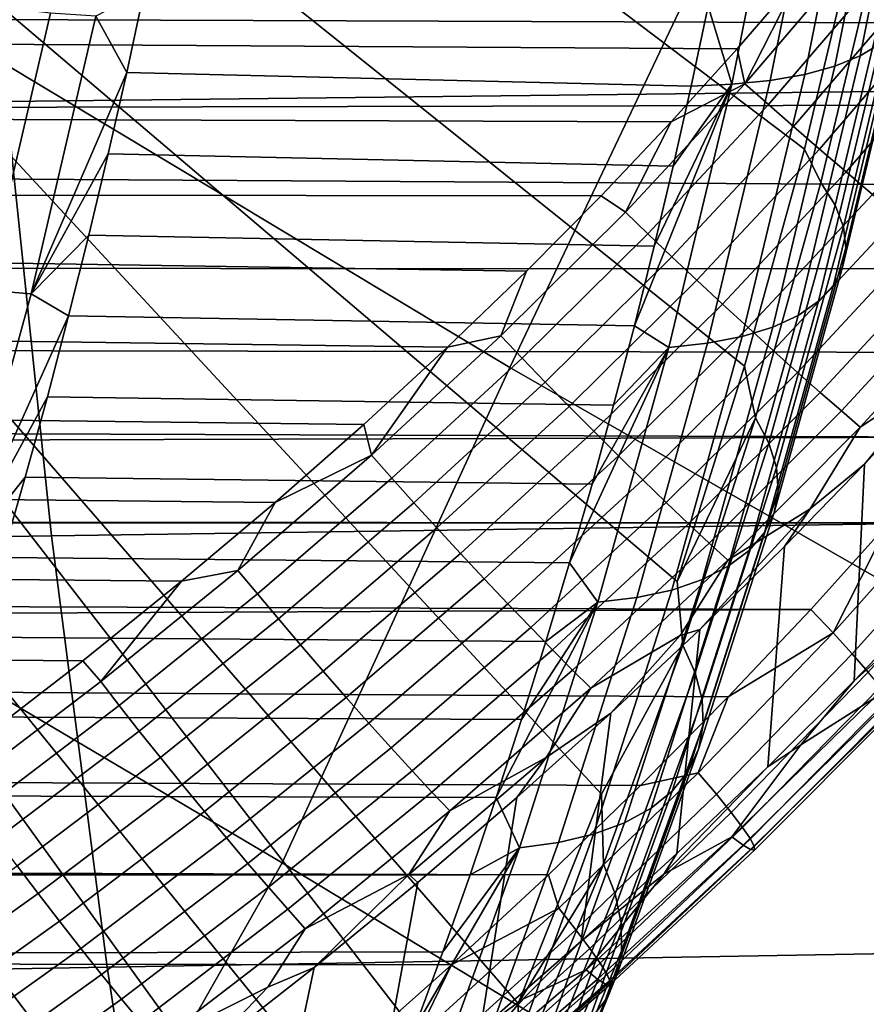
# Model space of a CAD drawing. Header units: metres. Extents: x -240 to 45, y -77 to 27.
# Tile 540 of 656: x -167.7 to -166.7, y -3.1 to -1.94. Entities that reach past the tile are written whole.
import ezdxf

# ---------------------------------------------------------------- set-up
doc = ezdxf.new("R2010")
doc.units = ezdxf.units.M
doc.layers.add('solid_102011X2', color=7, linetype='CONTINUOUS')

msp = doc.modelspace()

# ---------------------------------------------------------------- linework, layer by layer
at = {"layer": 'solid_102011X2'}
for points in [[(-168.363632, -0.890614, 293.94046), (-166.774841, -2.091549, 296.700562), (-166.845444, -2.348176, 296.580841), (-168.395966, -1.106659, 293.886658)], [(-168.363632, -0.890614, 293.94046), (-166.713196, -1.833068, 296.805145), (-166.774841, -2.091549, 296.700562)], [(-168.395966, -1.106659, 293.886658), (-166.845444, -2.348176, 296.580841), (-166.925201, -2.602409, 296.445618), (-168.435211, -1.318336, 293.82135)], [(-166.687668, -1.174633, 317.501953), (-165.597961, -1.742998, 318.878723), (-165.886032, -2.3246, 318.66449), (-166.843491, -1.761717, 317.404785)], [(-167.913361, -1.187155, 316.011719), (-166.843491, -1.761717, 317.404785), (-167.12291, -2.349406, 317.194519), (-168.069046, -1.7805, 315.911835)], [(-168.435211, -1.318336, 293.82135), (-167.014374, -2.853624, 296.294556), (-167.113144, -3.101094, 296.127289), (-168.481232, -1.524811, 293.744751)], [(-166.918549, -2.677794, 296.465576), (-167.014374, -2.853624, 296.294556), (-168.435211, -1.318336, 293.82135), (-166.925201, -2.602409, 296.445618)], [(-165.83252, -1.502377, 354.825439), (-167.759567, -1.518954, 353.5849), (-167.717926, -2.035367, 353.529205), (-165.792068, -2.013155, 354.769775)], [(-168.481232, -1.524811, 293.744751), (-167.166183, -3.223116, 296.037476), (-167.22171, -3.34399, 295.943542), (-168.533844, -1.725268, 293.657196)], [(-167.113388, -3.184219, 296.13559), (-167.166183, -3.223116, 296.037476), (-168.481232, -1.524811, 293.744751), (-167.113144, -3.101094, 296.127289)], [(-166.685516, -1.966965, 297.187134), (-166.622894, -1.653754, 297.293427), (-166.645981, -1.66607, 297.347107), (-166.709061, -1.981487, 297.240051)], [(-166.709061, -1.981487, 297.240051), (-166.645981, -1.66607, 297.347107), (-166.675369, -1.676409, 297.398041), (-166.738815, -1.993678, 297.290375)], [(-166.774368, -2.003364, 297.337372), (-166.710632, -1.684624, 297.445557), (-166.751251, -1.690598, 297.488892), (-166.815186, -2.010407, 297.380371)], [(-166.738815, -1.993678, 297.290375), (-166.675369, -1.676409, 297.398041), (-166.710632, -1.684624, 297.445557), (-166.774368, -2.003364, 297.337372)], [(-166.860718, -2.014706, 297.418762), (-166.796646, -1.694246, 297.527527), (-166.888397, -1.922579, 297.484772)], [(-166.815186, -2.010407, 297.380371), (-166.751251, -1.690598, 297.488892), (-166.796646, -1.694246, 297.527527), (-166.860718, -2.014706, 297.418762)], [(-168.533844, -1.725268, 293.657196), (-167.279724, -3.463388, 295.845398), (-167.340225, -3.581376, 295.743073), (-168.592819, -1.918916, 293.559021)], [(-167.221298, -3.421157, 295.952972), (-167.279724, -3.463388, 295.845398), (-168.533844, -1.725268, 293.657196), (-167.22171, -3.34399, 295.943542)], [(-166.843491, -1.761717, 317.404785), (-165.886032, -2.3246, 318.66449), (-166.155258, -2.904037, 318.506378), (-167.12291, -2.349406, 317.194519)], [(-168.069046, -1.7805, 315.911835), (-167.12291, -2.349406, 317.194519), (-167.391937, -2.935026, 317.03186), (-168.340179, -2.374301, 315.705688)], [(-173.222977, -1.830392, 301.850983), (-166.781143, -1.888072, 297.955627), (-166.854233, -1.973028, 297.961609), (-173.242798, -1.933792, 301.817993)], [(-166.68692, -1.844395, 296.858398), (-166.755325, -2.131151, 296.74234), (-166.774841, -2.091549, 296.700562), (-166.713196, -1.833068, 296.805145)], [(-166.755325, -2.131151, 296.74234), (-166.68692, -1.844395, 296.858398), (-166.669479, -1.867621, 296.910553), (-166.738678, -2.157719, 296.793152)], [(-166.220612, -1.943933, 298.843231), (-166.160034, -1.850067, 298.839783), (-177.72644, -1.902132, 305.771515)], [(-166.845154, -2.014234, 297.940613), (-166.781143, -1.888072, 297.955627), (-166.710831, -1.857059, 297.930267)], [(-166.845154, -2.014234, 297.940613), (-166.710831, -1.857059, 297.930267), (-166.681625, -1.880685, 297.913147), (-166.817245, -2.039006, 297.922943)], [(-166.738678, -2.157719, 296.793152), (-166.669479, -1.867621, 296.910553), (-166.658813, -1.890139, 296.964813), (-166.72879, -2.183478, 296.8461)], [(-166.817245, -2.039006, 297.922943), (-166.681625, -1.880685, 297.913147), (-166.650726, -1.905386, 297.901367), (-166.787643, -2.064969, 297.910553)], [(-166.845154, -2.014234, 297.940613), (-166.854233, -1.973028, 297.961609), (-166.781143, -1.888072, 297.955627)], [(-166.72879, -2.183478, 296.8461), (-166.658813, -1.890139, 296.964813), (-166.655075, -1.911629, 297.020416), (-166.725784, -2.20806, 296.900452)], [(-166.28511, -2.038999, 298.846802), (-166.220612, -1.943933, 298.843231), (-177.72644, -1.902132, 305.771515), (-177.782211, -2.065065, 305.744965)], [(-167.612061, -1.934614, 297.909668), (-167.575531, -2.000933, 297.859375), (-167.554855, -1.904537, 297.893799)], [(-166.908676, -2.017346, 297.450439), (-166.888397, -1.922579, 297.484772), (-167.554855, -1.904537, 297.893799), (-167.575531, -2.000933, 297.859375)], [(-166.787643, -2.064969, 297.910553), (-166.650726, -1.905386, 297.901367), (-166.618713, -1.930692, 297.895111), (-166.756882, -2.09163, 297.903687)], [(-168.592819, -1.918916, 293.559021), (-167.468811, -3.812219, 295.525726), (-167.536911, -3.924903, 295.410736), (-168.657959, -2.10499, 293.450653)], [(-168.592819, -1.918916, 293.559021), (-167.403259, -3.697679, 295.636505), (-167.468811, -3.812219, 295.525726)], [(-168.592819, -1.918916, 293.559021), (-167.340225, -3.581376, 295.743073), (-167.403259, -3.697679, 295.636505)], [(-166.725784, -2.20806, 296.900452), (-166.655075, -1.911629, 297.020416), (-166.65834, -1.931785, 297.076538), (-166.729736, -2.231114, 296.955383)], [(-167.741776, -2.258078, 297.804321), (-167.665573, -1.930832, 297.931122), (-167.720871, -1.924571, 297.946655), (-167.796844, -2.250824, 297.820221)], [(-167.6884, -2.26246, 297.782623), (-167.612061, -1.934614, 297.909668), (-167.665573, -1.930832, 297.931122), (-167.741776, -2.258078, 297.804321)], [(-166.860718, -2.014706, 297.418762), (-166.888397, -1.922579, 297.484772), (-166.908676, -2.017346, 297.450439)], [(-166.756882, -2.09163, 297.903687), (-166.618713, -1.930692, 297.895111), (-166.586212, -1.956126, 297.894501), (-166.725555, -2.118486, 297.902466)], [(-173.242798, -1.933792, 301.817993), (-166.854233, -1.973028, 297.961609), (-166.932144, -2.059317, 297.967987), (-173.263763, -2.036869, 301.783112)], [(-167.6884, -2.26246, 297.782623), (-167.575531, -2.000933, 297.859375), (-167.612061, -1.934614, 297.909668)], [(-166.729736, -2.231114, 296.955383), (-166.65834, -1.931785, 297.076538), (-166.668533, -1.950318, 297.132385), (-166.74057, -2.252313, 297.010162)], [(-166.74057, -2.252313, 297.010162), (-166.668533, -1.950318, 297.132385), (-166.685516, -1.966965, 297.187134), (-166.758133, -2.271352, 297.063965)], [(-166.725555, -2.118486, 297.902466), (-166.586212, -1.956126, 297.894501), (-166.553818, -1.981205, 297.899567), (-166.694244, -2.145027, 297.906921)], [(-166.845154, -2.014234, 297.940613), (-166.932144, -2.059317, 297.967987), (-166.854233, -1.973028, 297.961609)], [(-166.758133, -2.271352, 297.063965), (-166.685516, -1.966965, 297.187134), (-166.709061, -1.981487, 297.240051), (-166.782166, -2.287962, 297.116028)], [(-166.782166, -2.287962, 297.116028), (-166.709061, -1.981487, 297.240051), (-166.738815, -1.993678, 297.290375), (-166.812332, -2.301904, 297.165649)], [(-167.6884, -2.26246, 297.782623), (-167.597305, -2.09711, 297.82312), (-167.575531, -2.000933, 297.859375)], [(-166.929977, -2.111866, 297.414368), (-166.908676, -2.017346, 297.450439), (-167.575531, -2.000933, 297.859375), (-167.597305, -2.09711, 297.82312)], [(-166.812332, -2.301904, 297.165649), (-166.738815, -1.993678, 297.290375), (-166.774368, -2.003364, 297.337372), (-166.848221, -2.312981, 297.212067)], [(-166.889282, -2.321033, 297.254669), (-166.815186, -2.010407, 297.380371), (-166.860718, -2.014706, 297.418762), (-166.934967, -2.325947, 297.292816)], [(-166.848221, -2.312981, 297.212067), (-166.774368, -2.003364, 297.337372), (-166.815186, -2.010407, 297.380371), (-166.889282, -2.321033, 297.254669)], [(-165.792068, -2.013155, 354.769775), (-167.717926, -2.035367, 353.529205), (-167.6642, -2.548647, 353.457367), (-165.739914, -2.520832, 354.697998)], [(-166.986328, -2.165885, 297.951538), (-166.932144, -2.059317, 297.967987), (-166.845154, -2.014234, 297.940613)], [(-166.986328, -2.165885, 297.951538), (-166.845154, -2.014234, 297.940613), (-166.817245, -2.039006, 297.922943), (-166.959717, -2.191633, 297.933319)], [(-166.860718, -2.014706, 297.418762), (-166.952332, -2.206145, 297.376495), (-166.975754, -2.300177, 297.336853)], [(-166.934967, -2.325947, 297.292816), (-166.860718, -2.014706, 297.418762), (-166.975754, -2.300177, 297.336853)], [(-166.860718, -2.014706, 297.418762), (-166.929977, -2.111866, 297.414368), (-166.952332, -2.206145, 297.376495)], [(-166.860718, -2.014706, 297.418762), (-166.908676, -2.017346, 297.450439), (-166.929977, -2.111866, 297.414368)], [(-167.717926, -2.035367, 353.529205), (-169.629929, -2.057925, 352.263367), (-169.574646, -2.576893, 352.191498), (-167.6642, -2.548647, 353.457367)], [(-166.353851, -2.1353, 298.850616), (-166.28511, -2.038999, 298.846802), (-177.782211, -2.065065, 305.744965)], [(-173.263763, -2.036869, 301.783112), (-166.932144, -2.059317, 297.967987), (-167.014908, -2.146873, 297.974701), (-173.285858, -2.139553, 301.746338)], [(-166.959717, -2.191633, 297.933319), (-166.817245, -2.039006, 297.922943), (-166.787643, -2.064969, 297.910553), (-166.931366, -2.218688, 297.920319)], [(-166.986328, -2.165885, 297.951538), (-167.014908, -2.146873, 297.974701), (-166.932144, -2.059317, 297.967987)], [(-166.42717, -2.232945, 298.854736), (-166.353851, -2.1353, 298.850616), (-177.782211, -2.065065, 305.744965), (-177.843002, -2.228545, 305.715912)], [(-166.931366, -2.218688, 297.920319), (-166.787643, -2.064969, 297.910553), (-166.756882, -2.09163, 297.903687), (-166.901825, -2.246537, 297.912842)], [(-166.901825, -2.246537, 297.912842), (-166.756882, -2.09163, 297.903687), (-166.725555, -2.118486, 297.902466), (-166.871658, -2.274653, 297.91098)], [(-166.832703, -2.409202, 296.611084), (-166.845444, -2.348176, 296.580841), (-166.774841, -2.091549, 296.700562), (-166.755325, -2.131151, 296.74234)], [(-168.657959, -2.10499, 293.450653), (-167.607529, -4.035441, 295.291473), (-167.680664, -4.143882, 295.16803), (-168.728973, -2.282758, 293.332458)], [(-168.657959, -2.10499, 293.450653), (-167.536911, -3.924903, 295.410736), (-167.607529, -4.035441, 295.291473)], [(-167.6884, -2.26246, 297.782623), (-167.620178, -2.193057, 297.785065), (-167.597305, -2.09711, 297.82312)], [(-166.952332, -2.206145, 297.376495), (-166.929977, -2.111866, 297.414368), (-167.597305, -2.09711, 297.82312), (-167.620178, -2.193057, 297.785065)], [(-166.871658, -2.274653, 297.91098), (-166.725555, -2.118486, 297.902466), (-166.694244, -2.145027, 297.906921), (-166.841431, -2.302504, 297.914825)], [(-173.285858, -2.139553, 301.746338), (-167.102997, -2.235671, 297.981995), (-167.196365, -2.325684, 297.989655), (-173.309067, -2.241898, 301.707703)], [(-173.285858, -2.139553, 301.746338), (-167.014908, -2.146873, 297.974701), (-167.102997, -2.235671, 297.981995)], [(-166.832703, -2.409202, 296.611084), (-166.755325, -2.131151, 296.74234), (-166.738678, -2.157719, 296.793152), (-166.81694, -2.438911, 296.660431)], [(-166.986328, -2.165885, 297.951538), (-167.133636, -2.31217, 297.963043), (-167.102997, -2.235671, 297.981995), (-167.014908, -2.146873, 297.974701)], [(-166.841431, -2.302504, 297.914825), (-166.694244, -2.145027, 297.906921), (-166.663574, -2.170752, 297.916962), (-166.811707, -2.329562, 297.924255)], [(-166.81694, -2.438911, 296.660431), (-166.738678, -2.157719, 296.793152), (-166.72879, -2.183478, 296.8461), (-166.807892, -2.467715, 296.711945)], [(-167.133636, -2.31217, 297.963043), (-166.986328, -2.165885, 297.951538), (-166.959717, -2.191633, 297.933319), (-167.108261, -2.33875, 297.944214)], [(-166.811707, -2.329562, 297.924255), (-166.663574, -2.170752, 297.916962), (-166.634079, -2.195172, 297.932404), (-166.783066, -2.355315, 297.939087)], [(-166.807892, -2.467715, 296.711945), (-166.72879, -2.183478, 296.8461), (-166.725784, -2.20806, 296.900452), (-166.80571, -2.495202, 296.764923)], [(-167.6884, -2.26246, 297.782623), (-167.644165, -2.288716, 297.745148), (-167.620178, -2.193057, 297.785065)], [(-166.975754, -2.300177, 297.336853), (-166.952332, -2.206145, 297.376495), (-167.620178, -2.193057, 297.785065), (-167.644165, -2.288716, 297.745148)], [(-167.108261, -2.33875, 297.944214), (-166.959717, -2.191633, 297.933319), (-166.931366, -2.218688, 297.920319), (-167.081146, -2.36675, 297.930634)], [(-166.783066, -2.355315, 297.939087), (-166.634079, -2.195172, 297.932404), (-166.606354, -2.217826, 297.952942), (-166.756042, -2.379276, 297.959076)], [(-166.80571, -2.495202, 296.764923), (-166.725784, -2.20806, 296.900452), (-166.729736, -2.231114, 296.955383), (-166.81041, -2.52098, 296.818573)], [(-167.081146, -2.36675, 297.930634), (-166.931366, -2.218688, 297.920319), (-166.901825, -2.246537, 297.912842), (-167.052795, -2.395643, 297.922516)], [(-166.756042, -2.379276, 297.959076), (-166.606354, -2.217826, 297.952942), (-166.580902, -2.238285, 297.97821), (-166.731155, -2.40099, 297.983826)], [(-166.504929, -2.331853, 298.859009), (-166.42717, -2.232945, 298.854736), (-177.843002, -2.228545, 305.715912), (-177.868851, -2.312731, 305.695526)], [(-166.81041, -2.52098, 296.818573), (-166.729736, -2.231114, 296.955383), (-166.74057, -2.252313, 297.010162), (-166.821945, -2.544683, 296.872162)], [(-173.309067, -2.241898, 301.707703), (-167.196365, -2.325684, 297.989655), (-167.295273, -2.416821, 297.997833), (-173.333435, -2.343893, 301.667145)], [(-167.133636, -2.31217, 297.963043), (-167.196365, -2.325684, 297.989655), (-167.102997, -2.235671, 297.981995)], [(-166.731155, -2.40099, 297.983826), (-166.580902, -2.238285, 297.97821), (-166.558212, -2.256161, 298.00769), (-166.708847, -2.420047, 298.012878)], [(-167.052795, -2.395643, 297.922516), (-166.901825, -2.246537, 297.912842), (-166.871658, -2.274653, 297.91098), (-167.023758, -2.424879, 297.920044)], [(-166.821945, -2.544683, 296.872162), (-166.74057, -2.252313, 297.010162), (-166.758133, -2.271352, 297.063965), (-166.840118, -2.56597, 296.924896)], [(-166.708847, -2.420047, 298.012878), (-166.558212, -2.256161, 298.00769), (-166.619324, -2.360952, 298.043396)], [(-167.775497, -2.57953, 297.637665), (-167.6884, -2.26246, 297.782623), (-167.741776, -2.258078, 297.804321), (-167.82872, -2.574585, 297.659637)], [(-167.775497, -2.57953, 297.637665), (-167.644165, -2.288716, 297.745148), (-167.6884, -2.26246, 297.782623)], [(-167.023758, -2.424879, 297.920044), (-166.871658, -2.274653, 297.91098), (-166.841431, -2.302504, 297.914825), (-166.994583, -2.453905, 297.923248)], [(-166.840118, -2.56597, 296.924896), (-166.758133, -2.271352, 297.063965), (-166.782166, -2.287962, 297.116028), (-166.864716, -2.58454, 296.976044)], [(-168.728973, -2.282758, 293.332458), (-167.680664, -4.143882, 295.16803), (-167.756332, -4.249838, 295.040375)], [(-167.775497, -2.57953, 297.637665), (-167.66925, -2.384089, 297.703369), (-167.644165, -2.288716, 297.745148)], [(-167.000229, -2.393905, 297.29538), (-166.975754, -2.300177, 297.336853), (-167.644165, -2.288716, 297.745148), (-167.66925, -2.384089, 297.703369)], [(-166.864716, -2.58454, 296.976044), (-166.782166, -2.287962, 297.116028), (-166.812332, -2.301904, 297.165649), (-166.89534, -2.600127, 297.024872)], [(-166.934967, -2.325947, 297.292816), (-166.975754, -2.300177, 297.336853), (-167.000229, -2.393905, 297.29538)], [(-166.994583, -2.453905, 297.923248), (-166.841431, -2.302504, 297.914825), (-166.811707, -2.329562, 297.924255), (-166.965805, -2.482172, 297.932037)], [(-166.89534, -2.600127, 297.024872), (-166.812332, -2.301904, 297.165649), (-166.848221, -2.312981, 297.212067), (-166.93158, -2.612509, 297.070709)], [(-166.587463, -2.431954, 298.863586), (-166.504929, -2.331853, 298.859009), (-177.868851, -2.312731, 305.695526), (-177.894058, -2.392134, 305.675446)], [(-167.286438, -2.453268, 297.975067), (-167.196365, -2.325684, 297.989655), (-167.133636, -2.31217, 297.963043)], [(-167.286438, -2.453268, 297.975067), (-167.133636, -2.31217, 297.963043), (-167.108261, -2.33875, 297.944214), (-167.262253, -2.480551, 297.955688)], [(-166.93158, -2.612509, 297.070709), (-166.848221, -2.312981, 297.212067), (-166.889282, -2.321033, 297.254669), (-166.972916, -2.621509, 297.112823)], [(-167.286438, -2.453268, 297.975067), (-167.295273, -2.416821, 297.997833), (-167.196365, -2.325684, 297.989655)], [(-166.934967, -2.325947, 297.292816), (-167.025787, -2.487326, 297.252136), (-167.052414, -2.580438, 297.207031)], [(-167.018753, -2.626999, 297.150696), (-166.934967, -2.325947, 297.292816), (-167.052414, -2.580438, 297.207031)], [(-166.934967, -2.325947, 297.292816), (-167.000229, -2.393905, 297.29538), (-167.025787, -2.487326, 297.252136)], [(-166.972916, -2.621509, 297.112823), (-166.889282, -2.321033, 297.254669), (-166.934967, -2.325947, 297.292816), (-167.018753, -2.626999, 297.150696)], [(-166.965805, -2.482172, 297.932037), (-166.811707, -2.329562, 297.924255), (-166.783066, -2.355315, 297.939087), (-166.938004, -2.509145, 297.946289)], [(-173.333435, -2.343893, 301.667145), (-167.295273, -2.416821, 297.997833), (-167.40007, -2.50898, 298.006622), (-173.358978, -2.445528, 301.624634)], [(-166.486938, -3.482304, 318.308929), (-167.391937, -2.935026, 317.03186), (-167.12291, -2.349406, 317.194519), (-166.155258, -2.904037, 318.506378)], [(-167.262253, -2.480551, 297.955688), (-167.108261, -2.33875, 297.944214), (-167.081146, -2.36675, 297.930634), (-167.236328, -2.509369, 297.941498)], [(-166.832703, -2.409202, 296.611084), (-166.925201, -2.602409, 296.445618), (-166.845444, -2.348176, 296.580841)], [(-166.938004, -2.509145, 297.946289), (-166.783066, -2.355315, 297.939087), (-166.756042, -2.379276, 297.959076), (-166.911667, -2.534313, 297.965729)], [(-166.708847, -2.420047, 298.012878), (-166.619324, -2.360952, 298.043396), (-166.703979, -2.463726, 298.060364), (-166.767838, -2.516628, 298.048279)], [(-166.619324, -2.360952, 298.043396), (-166.614746, -2.367387, 298.05603), (-166.703979, -2.463726, 298.060364)], [(-167.236328, -2.509369, 297.941498), (-167.081146, -2.36675, 297.930634), (-167.052795, -2.395643, 297.922516), (-167.209137, -2.539175, 297.93277)], [(-166.619843, -2.619285, 298.344818), (-166.716217, -2.719855, 298.3508), (-166.703979, -2.463726, 298.060364), (-166.614746, -2.367387, 298.05603)], [(-167.723358, -3.519461, 316.828766), (-168.609146, -2.966133, 315.538361), (-168.340179, -2.374301, 315.705688), (-167.391937, -2.935026, 317.03186)], [(-167.775497, -2.57953, 297.637665), (-167.69548, -2.479173, 297.659729), (-167.66925, -2.384089, 297.703369)], [(-167.025787, -2.487326, 297.252136), (-167.000229, -2.393905, 297.29538), (-167.66925, -2.384089, 297.703369), (-167.69548, -2.479173, 297.659729)], [(-166.911667, -2.534313, 297.965729), (-166.756042, -2.379276, 297.959076), (-166.731155, -2.40099, 297.983826), (-166.887329, -2.557199, 297.98996)], [(-166.587463, -2.431954, 298.863586), (-177.894058, -2.392134, 305.675446), (-177.917862, -2.4651, 305.656219)], [(-167.209137, -2.539175, 297.93277), (-167.052795, -2.395643, 297.922516), (-167.023758, -2.424879, 297.920044), (-167.181198, -2.569405, 297.929626)], [(-166.887329, -2.557199, 297.98996), (-166.731155, -2.40099, 297.983826), (-166.708847, -2.420047, 298.012878), (-166.865417, -2.577371, 298.018555)], [(-167.286438, -2.453268, 297.975067), (-167.40007, -2.50898, 298.006622), (-167.295273, -2.416821, 297.997833)], [(-166.918549, -2.677794, 296.465576), (-166.925201, -2.602409, 296.445618), (-166.832703, -2.409202, 296.611084)], [(-166.918549, -2.677794, 296.465576), (-166.832703, -2.409202, 296.611084), (-166.81694, -2.438911, 296.660431), (-166.903717, -2.710438, 296.513336)], [(-167.181198, -2.569405, 297.929626), (-167.023758, -2.424879, 297.920044), (-166.994583, -2.453905, 297.923248), (-167.15303, -2.599487, 297.93219)], [(-166.865417, -2.577371, 298.018555), (-166.708847, -2.420047, 298.012878), (-166.767838, -2.516628, 298.048279)], [(-166.674942, -2.533175, 298.8685), (-166.587463, -2.431954, 298.863586), (-177.917862, -2.4651, 305.656219), (-177.938065, -2.525507, 305.63974)], [(-166.903717, -2.710438, 296.513336), (-166.81694, -2.438911, 296.660431), (-166.807892, -2.467715, 296.711945), (-166.895584, -2.742086, 296.563324)], [(-173.358978, -2.445528, 301.624634), (-167.40007, -2.50898, 298.006622), (-167.51062, -2.602123, 298.015839), (-173.385681, -2.546812, 301.5802)], [(-167.444138, -2.589356, 297.98764), (-167.40007, -2.50898, 298.006622), (-167.286438, -2.453268, 297.975067)], [(-167.444138, -2.589356, 297.98764), (-167.286438, -2.453268, 297.975067), (-167.262253, -2.480551, 297.955688), (-167.421112, -2.617234, 297.967712)], [(-167.15303, -2.599487, 297.93219), (-166.994583, -2.453905, 297.923248), (-166.965805, -2.482172, 297.932037), (-167.125198, -2.62885, 297.940369)], [(-166.716217, -2.719855, 298.3508), (-166.817978, -2.821427, 298.357117), (-166.798447, -2.561031, 298.064972), (-166.703979, -2.463726, 298.060364)], [(-166.767838, -2.516628, 298.048279), (-166.703979, -2.463726, 298.060364), (-166.798447, -2.561031, 298.064972)], [(-166.895584, -2.742086, 296.563324), (-166.807892, -2.467715, 296.711945), (-166.80571, -2.495202, 296.764923), (-166.894257, -2.772288, 296.614807)], [(-167.775497, -2.57953, 297.637665), (-167.722824, -2.573913, 297.614227), (-167.69548, -2.479173, 297.659729)], [(-167.052414, -2.580438, 297.207031), (-167.025787, -2.487326, 297.252136), (-167.69548, -2.479173, 297.659729), (-167.722824, -2.573913, 297.614227)], [(-167.421112, -2.617234, 297.967712), (-167.262253, -2.480551, 297.955688), (-167.236328, -2.509369, 297.941498), (-167.396347, -2.646757, 297.952911)], [(-167.125198, -2.62885, 297.940369), (-166.965805, -2.482172, 297.932037), (-166.938004, -2.509145, 297.946289), (-167.098206, -2.65694, 297.95401)], [(-166.894257, -2.772288, 296.614807), (-166.80571, -2.495202, 296.764923), (-166.81041, -2.52098, 296.818573), (-166.89978, -2.800611, 296.667084)], [(-166.740997, -2.663201, 298.839661), (-166.58786, -2.492016, 298.831787), (-166.674942, -2.533175, 298.8685)], [(-166.563721, -2.516258, 298.793671), (-166.58786, -2.492016, 298.831787), (-166.740997, -2.663201, 298.839661), (-166.718262, -2.688034, 298.801086)], [(-167.444138, -2.589356, 297.98764), (-167.51062, -2.602123, 298.015839), (-167.40007, -2.50898, 298.006622)], [(-167.396347, -2.646757, 297.952911), (-167.236328, -2.509369, 297.941498), (-167.209137, -2.539175, 297.93277), (-167.37027, -2.677366, 297.943542)], [(-167.098206, -2.65694, 297.95401), (-166.938004, -2.509145, 297.946289), (-166.911667, -2.534313, 297.965729), (-167.072556, -2.683225, 297.97287)], [(-165.739914, -2.520832, 354.697998), (-167.6642, -2.548647, 353.457367), (-167.598511, -3.058002, 353.369507), (-165.676132, -3.024626, 354.610199)], [(-166.865417, -2.577371, 298.018555), (-166.767838, -2.516628, 298.048279), (-166.898285, -2.659226, 298.069885), (-166.921524, -2.666301, 298.053589)], [(-166.89978, -2.800611, 296.667084), (-166.81041, -2.52098, 296.818573), (-166.821945, -2.544683, 296.872162), (-166.912048, -2.826651, 296.719391)], [(-166.767838, -2.516628, 298.048279), (-166.798447, -2.561031, 298.064972), (-166.898285, -2.659226, 298.069885)], [(-166.543579, -2.537225, 298.751526), (-166.563721, -2.516258, 298.793671), (-166.718262, -2.688034, 298.801086), (-166.699432, -2.709407, 298.758545)], [(-166.767303, -2.635485, 298.873596), (-166.674942, -2.533175, 298.8685), (-177.940704, -2.533318, 305.637573), (-177.962585, -2.597186, 305.619537)], [(-166.674942, -2.533175, 298.8685), (-177.938065, -2.525507, 305.63974), (-177.940704, -2.533318, 305.637573)], [(-167.072556, -2.683225, 297.97287), (-166.911667, -2.534313, 297.965729), (-166.887329, -2.557199, 297.98996), (-167.048752, -2.707206, 297.996582)], [(-166.740997, -2.663201, 298.839661), (-166.674942, -2.533175, 298.8685), (-166.767303, -2.635485, 298.873596)], [(-173.385681, -2.546812, 301.5802), (-167.51062, -2.602123, 298.015839), (-167.627441, -2.696192, 298.025757), (-173.413559, -2.647735, 301.533813)], [(-167.37027, -2.677366, 297.943542), (-167.209137, -2.539175, 297.93277), (-167.181198, -2.569405, 297.929626), (-167.343399, -2.708481, 297.939789)], [(-166.912048, -2.826651, 296.719391), (-166.821945, -2.544683, 296.872162), (-166.840118, -2.56597, 296.924896), (-166.930908, -2.850039, 296.770996)], [(-167.6642, -2.548647, 353.457367), (-169.574646, -2.576893, 352.191498), (-169.507019, -3.091894, 352.103607), (-167.598511, -3.058002, 353.369507)], [(-167.048752, -2.707206, 297.996582), (-166.887329, -2.557199, 297.98996), (-166.865417, -2.577371, 298.018555), (-167.027252, -2.728429, 298.024719)], [(-167.343399, -2.708481, 297.939789), (-167.181198, -2.569405, 297.929626), (-167.15303, -2.599487, 297.93219), (-167.316254, -2.739512, 297.941711)], [(-166.930908, -2.850039, 296.770996), (-166.840118, -2.56597, 296.924896), (-166.864716, -2.58454, 296.976044), (-166.95607, -2.870439, 296.821167)], [(-166.817978, -2.821427, 298.357117), (-166.925385, -2.924037, 298.363831), (-166.898285, -2.659226, 298.069885), (-166.798447, -2.561031, 298.064972)], [(-167.080139, -2.673191, 297.160095), (-167.052414, -2.580438, 297.207031), (-167.722824, -2.573913, 297.614227), (-167.751312, -2.668288, 297.566803)], [(-167.018753, -2.626999, 297.150696), (-167.052414, -2.580438, 297.207031), (-167.080139, -2.673191, 297.160095)], [(-167.027252, -2.728429, 298.024719), (-166.865417, -2.577371, 298.018555), (-166.921524, -2.666301, 298.053589)], [(-167.606262, -2.720604, 298.000763), (-167.51062, -2.602123, 298.015839), (-167.444138, -2.589356, 297.98764)], [(-167.606262, -2.720604, 298.000763), (-167.444138, -2.589356, 297.98764), (-167.421112, -2.617234, 297.967712), (-167.584366, -2.748986, 297.980286)], [(-166.95607, -2.870439, 296.821167), (-166.864716, -2.58454, 296.976044), (-166.89534, -2.600127, 297.024872), (-166.987198, -2.887561, 296.869171)], [(-177.962585, -2.597186, 305.619537), (-177.983551, -2.657144, 305.60202), (-176.474579, -2.679564, 304.683899), (-166.767303, -2.635485, 298.873596)], [(-167.606262, -2.720604, 298.000763), (-167.627441, -2.696192, 298.025757), (-167.51062, -2.602123, 298.015839)], [(-167.316254, -2.739512, 297.941711), (-167.15303, -2.599487, 297.93219), (-167.125198, -2.62885, 297.940369), (-167.289322, -2.769873, 297.949249)], [(-166.987198, -2.887561, 296.869171), (-166.89534, -2.600127, 297.024872), (-166.93158, -2.612509, 297.070709), (-167.023834, -2.901161, 296.914337)], [(-167.584366, -2.748986, 297.980286), (-167.421112, -2.617234, 297.967712), (-167.396347, -2.646757, 297.952911), (-167.560715, -2.779121, 297.964905)], [(-167.023834, -2.901161, 296.914337), (-166.93158, -2.612509, 297.070709), (-166.972916, -2.621509, 297.112823), (-167.065445, -2.911045, 296.955994)], [(-167.289322, -2.769873, 297.949249), (-167.125198, -2.62885, 297.940369), (-167.098206, -2.65694, 297.95401), (-167.263123, -2.798989, 297.96228)], [(-167.018753, -2.626999, 297.150696), (-167.108963, -2.765561, 297.111328), (-167.138885, -2.857543, 297.060699)], [(-167.11145, -2.917072, 296.993561), (-167.018753, -2.626999, 297.150696), (-167.138885, -2.857543, 297.060699)], [(-167.065445, -2.911045, 296.955994), (-166.972916, -2.621509, 297.112823), (-167.018753, -2.626999, 297.150696), (-167.11145, -2.917072, 296.993561)], [(-167.018753, -2.626999, 297.150696), (-167.080139, -2.673191, 297.160095), (-167.108963, -2.765561, 297.111328)], [(-166.622208, -2.636454, 298.363007), (-166.716217, -2.719855, 298.3508), (-166.619843, -2.619285, 298.344818)], [(-166.865051, -2.738917, 298.879059), (-166.767303, -2.635485, 298.873596), (-176.474579, -2.679564, 304.683899)], [(-166.740997, -2.663201, 298.839661), (-166.767303, -2.635485, 298.873596), (-166.865051, -2.738917, 298.879059)], [(-166.693726, -2.741057, 298.413208), (-166.77916, -2.795354, 298.369873), (-166.716217, -2.719855, 298.3508), (-166.622208, -2.636454, 298.363007)], [(-173.413559, -2.647735, 301.533813), (-167.627441, -2.696192, 298.025757), (-167.750778, -2.791115, 298.036407), (-173.442657, -2.748284, 301.485382)], [(-167.560715, -2.779121, 297.964905), (-167.396347, -2.646757, 297.952911), (-167.37027, -2.677366, 297.943542), (-167.535736, -2.810437, 297.954926)], [(-167.263123, -2.798989, 297.96228), (-167.098206, -2.65694, 297.95401), (-167.072556, -2.683225, 297.97287), (-167.238144, -2.826308, 297.980591)], [(-166.925385, -2.924037, 298.363831), (-167.038544, -3.02755, 298.370972), (-167.003647, -2.758188, 298.075104), (-166.898285, -2.659226, 298.069885)], [(-166.921524, -2.666301, 298.053589), (-166.898285, -2.659226, 298.069885), (-167.003647, -2.758188, 298.075104)], [(-166.900177, -2.828634, 298.847961), (-166.740997, -2.663201, 298.839661), (-166.865051, -2.738917, 298.879059)], [(-166.718262, -2.688034, 298.801086), (-166.740997, -2.663201, 298.839661), (-166.900177, -2.828634, 298.847961), (-166.878799, -2.853922, 298.808899)], [(-167.108963, -2.765561, 297.111328), (-167.080139, -2.673191, 297.160095), (-167.751312, -2.668288, 297.566803), (-167.780945, -2.762296, 297.517487)], [(-167.027252, -2.728429, 298.024719), (-166.921524, -2.666301, 298.053589), (-167.003647, -2.758188, 298.075104), (-167.079849, -2.81024, 298.059357)], [(-166.968307, -2.84346, 298.884888), (-166.865051, -2.738917, 298.879059), (-176.474579, -2.679564, 304.683899), (-176.522568, -2.800176, 304.649323)], [(-167.535736, -2.810437, 297.954926), (-167.37027, -2.677366, 297.943542), (-167.343399, -2.708481, 297.939789), (-167.509918, -2.842343, 297.950531)], [(-167.238144, -2.826308, 297.980591), (-167.072556, -2.683225, 297.97287), (-167.048752, -2.707206, 297.996582), (-167.21489, -2.851312, 298.003754)], [(-167.012283, -2.936302, 296.306763), (-167.014374, -2.853624, 296.294556), (-166.918549, -2.677794, 296.465576)], [(-167.012283, -2.936302, 296.306763), (-166.918549, -2.677794, 296.465576), (-166.903717, -2.710438, 296.513336), (-166.998444, -2.971675, 296.352844)], [(-167.606262, -2.720604, 298.000763), (-167.772385, -2.847186, 298.014496), (-167.750778, -2.791115, 298.036407), (-167.627441, -2.696192, 298.025757)], [(-166.699432, -2.709407, 298.758545), (-166.718262, -2.688034, 298.801086), (-166.878799, -2.853922, 298.808899), (-166.861237, -2.875577, 298.76593)], [(-167.509918, -2.842343, 297.950531), (-167.343399, -2.708481, 297.939789), (-167.316254, -2.739512, 297.941711), (-167.483734, -2.874233, 297.951813)], [(-167.21489, -2.851312, 298.003754), (-167.048752, -2.707206, 297.996582), (-167.027252, -2.728429, 298.024719), (-167.193771, -2.87353, 298.031403)], [(-166.998444, -2.971675, 296.352844), (-166.903717, -2.710438, 296.513336), (-166.895584, -2.742086, 296.563324), (-166.991272, -3.005968, 296.401184)], [(-166.684814, -2.72697, 298.712708), (-166.699432, -2.709407, 298.758545), (-166.861237, -2.875577, 298.76593), (-166.847794, -2.893246, 298.719788)], [(-167.772385, -2.847186, 298.014496), (-167.606262, -2.720604, 298.000763), (-167.584366, -2.748986, 297.980286), (-167.751587, -2.875987, 297.993469)], [(-166.77916, -2.795354, 298.369873), (-166.817978, -2.821427, 298.357117), (-166.716217, -2.719855, 298.3508)], [(-167.193771, -2.87353, 298.031403), (-167.027252, -2.728429, 298.024719), (-167.079849, -2.81024, 298.059357)], [(-166.674637, -2.740435, 298.664368), (-166.684814, -2.72697, 298.712708), (-166.847794, -2.893246, 298.719788), (-166.838669, -2.906637, 298.671234)], [(-167.483734, -2.874233, 297.951813), (-167.316254, -2.739512, 297.941711), (-167.289322, -2.769873, 297.949249), (-167.457687, -2.905505, 297.95871)], [(-166.991272, -3.005968, 296.401184), (-166.895584, -2.742086, 296.563324), (-166.894257, -2.772288, 296.614807), (-166.99086, -3.038691, 296.451141)], [(-166.900177, -2.828634, 298.847961), (-166.865051, -2.738917, 298.879059), (-166.968307, -2.84346, 298.884888)], [(-166.693726, -2.741057, 298.413208), (-166.680664, -2.749959, 298.461914), (-166.847382, -2.914145, 298.468781), (-166.860672, -2.90435, 298.420319)], [(-166.77916, -2.795354, 298.369873), (-166.693726, -2.741057, 298.413208), (-166.860672, -2.90435, 298.420319)], [(-166.669098, -2.74958, 298.614288), (-166.674637, -2.740435, 298.664368), (-166.838669, -2.906637, 298.671234), (-166.83403, -2.91553, 298.621002)], [(-167.751587, -2.875987, 297.993469), (-167.584366, -2.748986, 297.980286), (-167.560715, -2.779121, 297.964905), (-167.729019, -2.906647, 297.977509)], [(-166.680664, -2.749959, 298.461914), (-166.672134, -2.754382, 298.512238), (-166.838425, -2.919316, 298.518951), (-166.847382, -2.914145, 298.468781)], [(-166.672134, -2.754382, 298.512238), (-166.668243, -2.754255, 298.563293), (-166.833954, -2.91978, 298.569977), (-166.838425, -2.919316, 298.518951)], [(-166.668243, -2.754255, 298.563293), (-166.669098, -2.74958, 298.614288), (-166.83403, -2.91553, 298.621002), (-166.833954, -2.91978, 298.569977)], [(-167.138885, -2.857543, 297.060699), (-167.108963, -2.765561, 297.111328), (-167.780945, -2.762296, 297.517487), (-167.811737, -2.855895, 297.466248)], [(-167.038544, -3.02755, 298.370972), (-167.157562, -3.131823, 298.37851), (-167.114609, -2.85779, 298.080627), (-167.003647, -2.758188, 298.075104)], [(-167.079849, -2.81024, 298.059357), (-167.003647, -2.758188, 298.075104), (-167.114609, -2.85779, 298.080627)], [(-167.729019, -2.906647, 297.977509), (-167.560715, -2.779121, 297.964905), (-167.535736, -2.810437, 297.954926), (-167.705093, -2.938583, 297.966919)], [(-167.457687, -2.905505, 297.95871), (-167.289322, -2.769873, 297.949249), (-167.263123, -2.798989, 297.96228), (-167.432266, -2.935565, 297.971161)], [(-166.99086, -3.038691, 296.451141), (-166.894257, -2.772288, 296.614807), (-166.89978, -2.800611, 296.667084), (-166.997238, -3.069379, 296.501984)], [(-167.077103, -2.949035, 298.890961), (-166.968307, -2.84346, 298.884888), (-176.522568, -2.800176, 304.649323), (-176.572845, -2.920592, 304.612885)], [(-167.432266, -2.935565, 297.971161), (-167.263123, -2.798989, 297.96228), (-167.238144, -2.826308, 297.980591), (-167.407974, -2.963845, 297.988861)], [(-166.997238, -3.069379, 296.501984), (-166.89978, -2.800611, 296.667084), (-166.912048, -2.826651, 296.719391), (-167.0103, -3.097593, 296.552948)], [(-166.860672, -2.90435, 298.420319), (-166.941101, -2.948475, 298.377167), (-166.817978, -2.821427, 298.357117), (-166.77916, -2.795354, 298.369873)], [(-167.705093, -2.938583, 297.966919), (-167.535736, -2.810437, 297.954926), (-167.509918, -2.842343, 297.950531), (-167.680283, -2.971193, 297.961884)], [(-167.242355, -2.948727, 298.065643), (-167.079849, -2.81024, 298.059357), (-167.114609, -2.85779, 298.080627), (-167.231369, -2.957949, 298.086517)], [(-167.193771, -2.87353, 298.031403), (-167.079849, -2.81024, 298.059357), (-167.242355, -2.948727, 298.065643)], [(-167.407974, -2.963845, 297.988861), (-167.238144, -2.826308, 297.980591), (-167.21489, -2.851312, 298.003754), (-167.385239, -2.98981, 298.011505)], [(-167.0103, -3.097593, 296.552948), (-166.912048, -2.826651, 296.719391), (-166.930908, -2.850039, 296.770996), (-167.029861, -3.122931, 296.603363)], [(-166.941101, -2.948475, 298.377167), (-166.925385, -2.924037, 298.363831), (-166.817978, -2.821427, 298.357117)], [(-167.064804, -2.988503, 298.856628), (-166.900177, -2.828634, 298.847961), (-166.968307, -2.84346, 298.884888), (-167.077103, -2.949035, 298.890961)], [(-166.878799, -2.853922, 298.808899), (-166.900177, -2.828634, 298.847961), (-167.064804, -2.988503, 298.856628), (-167.044724, -3.014123, 298.817078)], [(-167.680283, -2.971193, 297.961884), (-167.509918, -2.842343, 297.950531), (-167.483734, -2.874233, 297.951813), (-167.65506, -3.003857, 297.962524)], [(-167.029861, -3.122931, 296.603363), (-166.930908, -2.850039, 296.770996), (-166.95607, -2.870439, 296.821167), (-167.055649, -3.145031, 296.652466)], [(-167.169922, -2.949107, 297.008179), (-167.138885, -2.857543, 297.060699), (-167.811737, -2.855895, 297.466248), (-167.843689, -2.949043, 297.413086)], [(-167.385239, -2.98981, 298.011505), (-167.21489, -2.851312, 298.003754), (-167.193771, -2.87353, 298.031403), (-167.364502, -3.012967, 298.038696)], [(-167.157562, -3.131823, 298.37851), (-167.282639, -3.236776, 298.386475), (-167.231369, -2.957949, 298.086517), (-167.114609, -2.85779, 298.080627)], [(-167.11145, -2.917072, 296.993561), (-167.138885, -2.857543, 297.060699), (-167.169922, -2.949107, 297.008179)], [(-167.012283, -2.936302, 296.306763), (-167.113144, -3.101094, 296.127289), (-167.014374, -2.853624, 296.294556)], [(-166.861237, -2.875577, 298.76593), (-166.878799, -2.853922, 298.808899), (-167.044724, -3.014123, 298.817078), (-167.028397, -3.03595, 298.773743)], [(-167.364502, -3.012967, 298.038696), (-167.193771, -2.87353, 298.031403), (-167.242355, -2.948727, 298.065643)], [(-167.055649, -3.145031, 296.652466), (-166.95607, -2.870439, 296.821167), (-166.987198, -2.887561, 296.869171), (-167.08728, -3.163579, 296.699615)], [(-167.65506, -3.003857, 297.962524), (-167.483734, -2.874233, 297.951813), (-167.457687, -2.905505, 297.95871), (-167.629883, -3.035958, 297.968811)], [(-166.847794, -2.893246, 298.719788), (-166.861237, -2.875577, 298.76593), (-167.028397, -3.03595, 298.773743), (-167.016068, -3.053624, 298.727295)], [(-167.08728, -3.163579, 296.699615), (-166.987198, -2.887561, 296.869171), (-167.023834, -2.901161, 296.914337), (-167.124329, -3.17831, 296.744049)], [(-166.838669, -2.906637, 298.671234), (-166.847794, -2.893246, 298.719788), (-167.016068, -3.053624, 298.727295), (-167.00795, -3.066857, 298.678497)], [(-167.629883, -3.035958, 297.968811), (-167.457687, -2.905505, 297.95871), (-167.432266, -2.935565, 297.971161), (-167.605225, -3.066887, 297.980652)], [(-167.124329, -3.17831, 296.744049), (-167.023834, -2.901161, 296.914337), (-167.065445, -2.911045, 296.955994), (-167.166245, -3.189014, 296.785217)], [(-166.860672, -2.90435, 298.420319), (-166.847382, -2.914145, 298.468781), (-167.019196, -3.072172, 298.476105), (-167.0327, -3.061485, 298.427887)], [(-166.941101, -2.948475, 298.377167), (-166.860672, -2.90435, 298.420319), (-167.0327, -3.061485, 298.427887)], [(-166.83403, -2.91553, 298.621002), (-166.838669, -2.906637, 298.671234), (-167.00795, -3.066857, 298.678497), (-167.004181, -3.075429, 298.628143)], [(-167.11145, -2.917072, 296.993561), (-167.202057, -3.040205, 296.953796), (-167.235336, -3.130826, 296.897491)], [(-167.212433, -3.195538, 296.82251), (-167.11145, -2.917072, 296.993561), (-167.235336, -3.130826, 296.897491)], [(-167.166245, -3.189014, 296.785217), (-167.065445, -2.911045, 296.955994), (-167.11145, -2.917072, 296.993561), (-167.212433, -3.195538, 296.82251)], [(-167.11145, -2.917072, 296.993561), (-167.169922, -2.949107, 297.008179), (-167.202057, -3.040205, 296.953796)], [(-166.847382, -2.914145, 298.468781), (-166.838425, -2.919316, 298.518951), (-167.009842, -3.078109, 298.526123), (-167.019196, -3.072172, 298.476105)], [(-166.838425, -2.919316, 298.518951), (-166.833954, -2.91978, 298.569977), (-167.004807, -3.079201, 298.577087), (-167.009842, -3.078109, 298.526123)], [(-166.833954, -2.91978, 298.569977), (-166.83403, -2.91553, 298.621002), (-167.004181, -3.075429, 298.628143), (-167.004807, -3.079201, 298.577087)], [(-167.191895, -3.055579, 298.897552), (-167.077103, -2.949035, 298.890961), (-176.572845, -2.920592, 304.612885), (-176.625412, -3.040811, 304.574585)], [(-166.941101, -2.948475, 298.377167), (-167.038544, -3.02755, 298.370972), (-166.925385, -2.924037, 298.363831)], [(-167.877975, -3.062006, 297.979553), (-167.705093, -2.938583, 297.966919), (-167.680283, -2.971193, 297.961884), (-167.854141, -3.09524, 297.973907)], [(-166.892914, -4.059585, 318.057404), (-167.723358, -3.519461, 316.828766), (-167.391937, -2.935026, 317.03186), (-166.486938, -3.482304, 318.308929)], [(-167.605225, -3.066887, 297.980652), (-167.432266, -2.935565, 297.971161), (-167.407974, -2.963845, 297.988861), (-167.581573, -3.09606, 297.997772)], [(-167.113388, -3.184219, 296.13559), (-167.113144, -3.101094, 296.127289), (-167.012283, -2.936302, 296.306763)], [(-167.113388, -3.184219, 296.13559), (-167.012283, -2.936302, 296.306763), (-166.998444, -2.971675, 296.352844), (-167.100571, -3.222116, 296.179901)], [(-167.202057, -3.040205, 296.953796), (-167.169922, -2.949107, 297.008179), (-167.843689, -2.949043, 297.413086), (-167.876801, -3.041734, 297.357941)], [(-167.364502, -3.012967, 298.038696), (-167.242355, -2.948727, 298.065643), (-167.354141, -3.058637, 298.092804), (-167.408615, -3.082, 298.072479)], [(-167.242355, -2.948727, 298.065643), (-167.231369, -2.957949, 298.086517), (-167.354141, -3.058637, 298.092804)], [(-167.064804, -2.988503, 298.856628), (-167.077103, -2.949035, 298.890961), (-167.191895, -3.055579, 298.897552)], [(-167.0327, -3.061485, 298.427887), (-167.107483, -3.096056, 298.384918), (-167.038544, -3.02755, 298.370972), (-166.941101, -2.948475, 298.377167)], [(-167.581573, -3.09606, 297.997772), (-167.407974, -2.963845, 297.988861), (-167.385239, -2.98981, 298.011505), (-167.559372, -3.122923, 298.019897)], [(-167.282639, -3.236776, 298.386475), (-167.413971, -3.342369, 298.394867), (-167.354141, -3.058637, 298.092804), (-167.231369, -2.957949, 298.086517)], [(-167.854141, -3.09524, 297.973907), (-167.680283, -2.971193, 297.961884), (-167.65506, -3.003857, 297.962524), (-167.829834, -3.1286, 297.973938)], [(-167.100571, -3.222116, 296.179901), (-166.998444, -2.971675, 296.352844), (-166.991272, -3.005968, 296.401184), (-167.094391, -3.258856, 296.226593)], [(-167.559372, -3.122923, 298.019897), (-167.385239, -2.98981, 298.011505), (-167.364502, -3.012967, 298.038696), (-167.539032, -3.146969, 298.0466)], [(-167.23436, -3.142989, 298.865692), (-167.064804, -2.988503, 298.856628), (-167.191895, -3.055579, 298.897552)], [(-167.044724, -3.014123, 298.817078), (-167.064804, -2.988503, 298.856628), (-167.23436, -3.142989, 298.865692), (-167.21553, -3.168839, 298.825714)], [(-167.829834, -3.1286, 297.973938), (-167.65506, -3.003857, 297.962524), (-167.629883, -3.035958, 297.968811), (-167.805496, -3.161456, 297.979584)], [(-167.539032, -3.146969, 298.0466), (-167.364502, -3.012967, 298.038696), (-167.408615, -3.082, 298.072479)], [(-167.094391, -3.258856, 296.226593), (-166.991272, -3.005968, 296.401184), (-166.99086, -3.038691, 296.451141), (-167.09494, -3.293913, 296.274902)], [(-165.676132, -3.024626, 354.610199), (-167.598511, -3.058002, 353.369507), (-167.520935, -3.562644, 353.265778), (-165.600784, -3.523759, 354.506531)], [(-167.028397, -3.03595, 298.773743), (-167.044724, -3.014123, 298.817078), (-167.21553, -3.168839, 298.825714), (-167.200363, -3.190742, 298.781982)], [(-167.805496, -3.161456, 297.979584), (-167.629883, -3.035958, 297.968811), (-167.605225, -3.066887, 297.980652), (-167.781586, -3.193185, 297.990814)], [(-167.016068, -3.053624, 298.727295), (-167.028397, -3.03595, 298.773743), (-167.200363, -3.190742, 298.781982), (-167.189102, -3.20834, 298.735229)], [(-167.107483, -3.096056, 298.384918), (-167.157562, -3.131823, 298.37851), (-167.038544, -3.02755, 298.370972)], [(-167.312607, -3.162997, 298.90448), (-167.191895, -3.055579, 298.897552), (-176.625412, -3.040811, 304.574585), (-176.696564, -3.19562, 304.522491)], [(-167.202057, -3.040205, 296.953796), (-167.876801, -3.041734, 297.357941), (-167.911102, -3.133945, 297.300873), (-167.235336, -3.130826, 296.897491)], [(-167.09494, -3.293913, 296.274902), (-166.99086, -3.038691, 296.451141), (-166.997238, -3.069379, 296.501984), (-167.102203, -3.326789, 296.324249)], [(-167.598511, -3.058002, 353.369507), (-169.507019, -3.091894, 352.103607), (-169.427155, -3.60213, 351.999786), (-167.520935, -3.562644, 353.265778)], [(-167.413971, -3.342369, 298.394867), (-167.551758, -3.4485, 298.403809), (-167.483215, -3.159832, 298.099548), (-167.354141, -3.058637, 298.092804)], [(-167.408615, -3.082, 298.072479), (-167.354141, -3.058637, 298.092804), (-167.483215, -3.159832, 298.099548)], [(-167.23436, -3.142989, 298.865692), (-167.191895, -3.055579, 298.897552), (-167.312607, -3.162997, 298.90448)], [(-167.00795, -3.066857, 298.678497), (-167.016068, -3.053624, 298.727295), (-167.189102, -3.20834, 298.735229), (-167.181946, -3.221343, 298.686218)], [(-167.781586, -3.193185, 297.990814), (-167.605225, -3.066887, 297.980652), (-167.581573, -3.09606, 297.997772), (-167.758575, -3.223187, 298.007385)], [(-167.0327, -3.061485, 298.427887), (-167.019196, -3.072172, 298.476105), (-167.195572, -3.224329, 298.483917), (-167.209274, -3.212755, 298.435944)], [(-167.107483, -3.096056, 298.384918), (-167.0327, -3.061485, 298.427887), (-167.209274, -3.212755, 298.435944)], [(-167.004181, -3.075429, 298.628143), (-167.00795, -3.066857, 298.678497), (-167.181946, -3.221343, 298.686218), (-167.179001, -3.229538, 298.635742)], [(-167.102203, -3.326789, 296.324249), (-166.997238, -3.069379, 296.501984), (-167.0103, -3.097593, 296.552948), (-167.116089, -3.357013, 296.37384)], [(-167.539032, -3.146969, 298.0466), (-167.408615, -3.082, 298.072479), (-167.483215, -3.159832, 298.099548), (-167.578247, -3.210261, 298.079895)], [(-167.019196, -3.072172, 298.476105), (-167.009842, -3.078109, 298.526123), (-167.185867, -3.231044, 298.533752), (-167.195572, -3.224329, 298.483917)], [(-167.009842, -3.078109, 298.526123), (-167.004807, -3.079201, 298.577087), (-167.180313, -3.23279, 298.584656), (-167.185867, -3.231044, 298.533752)], [(-167.004807, -3.079201, 298.577087), (-167.004181, -3.075429, 298.628143), (-167.179001, -3.229538, 298.635742), (-167.180313, -3.23279, 298.584656)], [(-167.758575, -3.223187, 298.007385), (-167.581573, -3.09606, 297.997772), (-167.559372, -3.122923, 298.019897), (-167.736877, -3.250893, 298.028961)], [(-167.209274, -3.212755, 298.435944), (-167.277908, -3.238372, 298.393127), (-167.157562, -3.131823, 298.37851), (-167.107483, -3.096056, 298.384918)], [(-167.116089, -3.357013, 296.37384), (-167.0103, -3.097593, 296.552948), (-167.029861, -3.122931, 296.603363), (-167.136383, -3.384156, 296.423004)]]:
    msp.add_3dface(points, dxfattribs=at)

doc.saveas('drawing.dxf')
